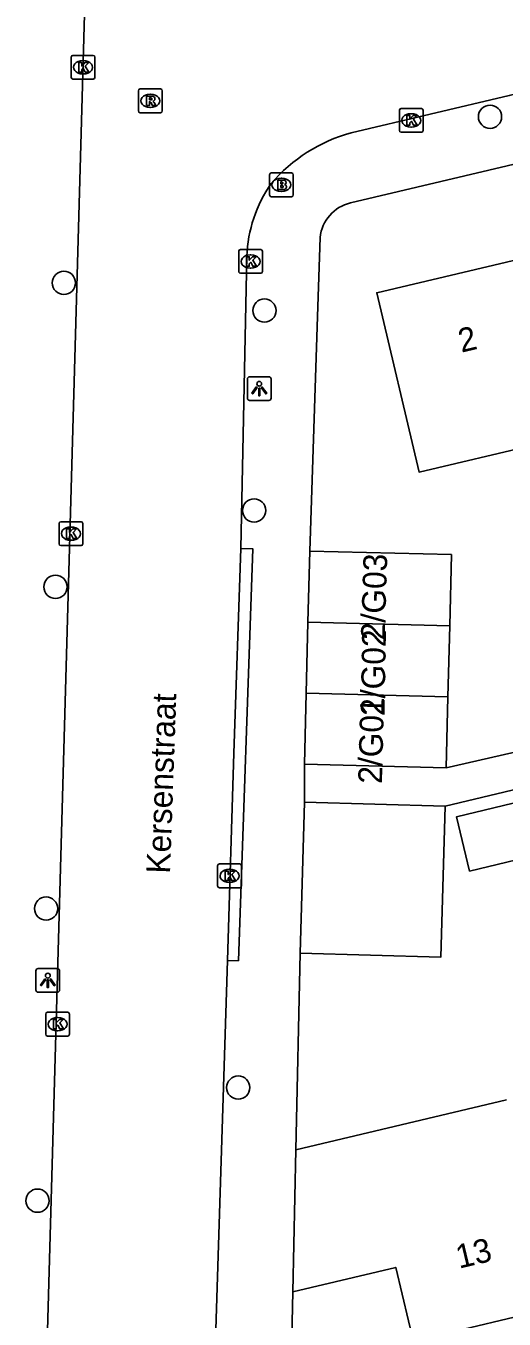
# Model space of a CAD drawing. Extents: x 162026 to 163499, y 387297 to 388169.
# Drawn here: x 162958.6 to 162978.7, y 387620.7 to 387675.1 of the extents above; entities that cross this region are included whole.
import ezdxf

# ---------------------------------------------------------------- set-up
doc = ezdxf.new("R2010")
doc.units = 0
for name, color, linetype in [('IMGEO_Boom', 7, 'Continuous'), ('IMGEO_Brandkraan', 7, 'Continuous'), ('IMGEO_Kolk', 7, 'Continuous'), ('IMGEO_Lichtpunt', 7, 'Continuous'), ('IMGEO_Muur', 7, 'Continuous'), ('IMGEO_Openbare_ruimte_label', 7, 'Continuous'), ('IMGEO_Pand', 7, 'Continuous'), ('IMGEO_Pand_nummerreeks', 7, 'Continuous'), ('IMGEO_Rioolput', 7, 'Continuous'), ('IMGEO_Voetpad_open', 7, 'Continuous')]:
    doc.layers.add(name, color=color, linetype=linetype)

msp = doc.modelspace()

# ---------------------------------------------------------------- linework, layer by layer
at = {"layer": 'IMGEO_Boom'}
for centre in [(162978.074, 387671.324), (162960.156, 387664.331), (162968.587, 387663.164), (162968.153, 387654.75), (162959.801, 387651.535), (162959.405, 387637.991), (162967.486, 387630.457), (162959.046, 387625.696)]:
    msp.add_circle(centre, 0.489, dxfattribs=at)
at = {"layer": 'IMGEO_Brandkraan'}
for p, q in [((162968.799, 387668.032), (162968.799, 387668.884)), ((162968.874, 387668.958), (162969.726, 387668.958)), ((162969.287, 387668.738), (162969.312, 387668.738)), ((162969.8, 387668.884), (162969.8, 387668.032)), ((162969.726, 387667.958), (162968.874, 387667.958)), ((162969.31, 387668.178), (162969.285, 387668.178))]:
    msp.add_line(p, q, dxfattribs=at)
for points in [[(162968.799, 387668.032), (162968.799, 387668.884)], [(162968.874, 387668.958), (162969.726, 387668.958)], [(162969.8, 387668.884), (162969.8, 387668.032)], [(162969.147, 387668.658), (162969.147, 387668.258), (162969.36, 387668.258)], [(162969.378, 387668.658), (162969.147, 387668.658)], [(162969.326, 387668.577), (162969.272, 387668.577), (162969.272, 387668.501)], [(162969.272, 387668.501), (162969.325, 387668.501)], [(162969.334, 387668.425), (162969.272, 387668.425), (162969.272, 387668.344)], [(162969.272, 387668.344), (162969.334, 387668.344)], [(162969.726, 387667.958), (162968.874, 387667.958)]]:
    msp.add_lwpolyline(points, dxfattribs=at)
for centre, radius, start, end in [((162968.876, 387668.882), 0.0765, 91.552, 178.448), ((162968.876, 387668.882), 0.0765, 91.552, 178.448), ((162969.724, 387668.882), 0.0765, 1.552, 88.448), ((162969.724, 387668.882), 0.0765, 1.552, 88.448), ((162969.327, 387668.539), 0.0379, 267.8285, 90.9355), ((162969.335, 387668.384), 0.0404, 269.8759, 90.5077), ((162969.366, 387668.509), 0.251, 268.6676, 293.5347), ((162969.382, 387668.513), 0.145, 59.4692, 91.5367), ((162969.407, 387668.56), 0.0922, 285.5137, 58.1501), ((162969.412, 387668.368), 0.105, 301.3115, 78.989), ((162968.876, 387668.034), 0.0765, 181.552, 268.448), ((162968.876, 387668.034), 0.0765, 181.552, 268.448), ((162969.724, 387668.034), 0.0765, 271.552, 358.448), ((162969.724, 387668.034), 0.0765, 271.552, 358.448)]:
    msp.add_arc(centre, radius, start, end, dxfattribs=at)
for centre, major_axis, ratio, start_param, end_param in [((162969.286, 387668.458), (-0.387, 0.002), 0.722429, 4.712389, 7.853982), ((162969.311, 387668.458), (-0.39, 0.002), 0.717154, 1.570796, 4.712389)]:
    msp.add_ellipse(centre, major_axis=major_axis, ratio=ratio, start_param=start_param, end_param=end_param, dxfattribs=at)
at = {"layer": 'IMGEO_Kolk'}
for p, q in [((162960.46, 387672.979), (162960.46, 387673.831)), ((162960.535, 387673.905), (162961.387, 387673.905)), ((162960.948, 387673.685), (162960.973, 387673.685)), ((162961.461, 387673.831), (162961.461, 387672.979)), ((162960.971, 387673.125), (162960.946, 387673.125)), ((162961.387, 387672.905), (162960.535, 387672.905)), ((162974.261, 387670.745), (162974.261, 387671.597)), ((162974.336, 387671.671), (162975.188, 387671.671)), ((162975.262, 387671.597), (162975.262, 387670.745)), ((162974.749, 387671.451), (162974.774, 387671.451)), ((162975.188, 387670.671), (162974.336, 387670.671)), ((162974.772, 387670.891), (162974.747, 387670.891)), ((162967.506, 387664.807), (162967.506, 387665.659)), ((162967.581, 387665.733), (162968.433, 387665.733)), ((162967.994, 387665.513), (162968.019, 387665.513)), ((162968.507, 387665.659), (162968.507, 387664.807)), ((162968.017, 387664.953), (162967.992, 387664.953)), ((162968.433, 387664.733), (162967.581, 387664.733)), ((162959.95, 387653.348), (162959.95, 387654.2)), ((162960.025, 387654.274), (162960.877, 387654.274)), ((162960.438, 387654.054), (162960.463, 387654.054)), ((162960.951, 387654.2), (162960.951, 387653.348)), ((162960.461, 387653.494), (162960.436, 387653.494)), ((162960.877, 387653.274), (162960.025, 387653.274)), ((162966.62, 387638.945), (162966.62, 387639.797)), ((162966.695, 387639.871), (162967.547, 387639.871)), ((162967.108, 387639.651), (162967.133, 387639.651)), ((162967.621, 387639.797), (162967.621, 387638.945)), ((162967.547, 387638.871), (162966.695, 387638.871)), ((162967.131, 387639.091), (162967.106, 387639.091)), ((162959.39, 387632.701), (162959.39, 387633.553)), ((162959.465, 387633.627), (162960.317, 387633.627)), ((162959.878, 387633.407), (162959.903, 387633.407)), ((162960.391, 387633.553), (162960.391, 387632.701)), ((162959.901, 387632.847), (162959.876, 387632.847)), ((162960.317, 387632.627), (162959.465, 387632.627))]:
    msp.add_line(p, q, dxfattribs=at)
for points in [[(162960.46, 387672.979), (162960.46, 387673.831)], [(162960.535, 387673.905), (162961.387, 387673.905)], [(162961.461, 387673.831), (162961.461, 387672.979)], [(162960.781, 387673.605), (162960.904, 387673.605), (162960.904, 387673.454), (162961.034, 387673.605), (162961.198, 387673.605), (162961.052, 387673.454), (162961.205, 387673.205), (162961.053, 387673.205), (162960.968, 387673.369), (162960.904, 387673.302), (162960.904, 387673.205), (162960.781, 387673.205), (162960.781, 387673.605)], [(162961.387, 387672.905), (162960.535, 387672.905)], [(162974.261, 387670.745), (162974.261, 387671.597)], [(162974.336, 387671.671), (162975.188, 387671.671)], [(162975.262, 387671.597), (162975.262, 387670.745)], [(162974.582, 387671.371), (162974.705, 387671.371), (162974.705, 387671.22), (162974.835, 387671.371), (162974.999, 387671.371), (162974.853, 387671.22), (162975.006, 387670.971), (162974.854, 387670.971), (162974.769, 387671.135), (162974.705, 387671.068), (162974.705, 387670.971), (162974.582, 387670.971), (162974.582, 387671.371)], [(162975.188, 387670.671), (162974.336, 387670.671)], [(162967.506, 387664.807), (162967.506, 387665.659)], [(162967.581, 387665.733), (162968.433, 387665.733)], [(162968.507, 387665.659), (162968.507, 387664.807)], [(162967.827, 387665.433), (162967.95, 387665.433), (162967.95, 387665.282), (162968.08, 387665.433), (162968.244, 387665.433), (162968.098, 387665.282), (162968.251, 387665.033), (162968.099, 387665.033), (162968.014, 387665.197), (162967.95, 387665.13), (162967.95, 387665.033), (162967.827, 387665.033), (162967.827, 387665.433)], [(162968.433, 387664.733), (162967.581, 387664.733)], [(162959.95, 387653.348), (162959.95, 387654.2)], [(162960.025, 387654.274), (162960.877, 387654.274)], [(162960.951, 387654.2), (162960.951, 387653.348)], [(162960.271, 387653.974), (162960.394, 387653.974), (162960.394, 387653.823), (162960.524, 387653.974), (162960.688, 387653.974), (162960.542, 387653.823), (162960.695, 387653.574), (162960.543, 387653.574), (162960.458, 387653.738), (162960.394, 387653.671), (162960.394, 387653.574), (162960.271, 387653.574), (162960.271, 387653.974)], [(162960.877, 387653.274), (162960.025, 387653.274)], [(162966.62, 387638.945), (162966.62, 387639.797)], [(162966.695, 387639.871), (162967.547, 387639.871)], [(162966.941, 387639.571), (162967.064, 387639.571), (162967.064, 387639.42), (162967.194, 387639.571), (162967.358, 387639.571), (162967.212, 387639.42), (162967.365, 387639.171), (162967.213, 387639.171), (162967.128, 387639.335), (162967.064, 387639.268), (162967.064, 387639.171), (162966.941, 387639.171), (162966.941, 387639.571)], [(162967.621, 387639.797), (162967.621, 387638.945)], [(162967.547, 387638.871), (162966.695, 387638.871)], [(162959.39, 387632.701), (162959.39, 387633.553)], [(162959.465, 387633.627), (162960.317, 387633.627)], [(162960.391, 387633.553), (162960.391, 387632.701)], [(162959.711, 387633.327), (162959.834, 387633.327), (162959.834, 387633.176), (162959.964, 387633.327), (162960.128, 387633.327), (162959.982, 387633.176), (162960.135, 387632.927), (162959.983, 387632.927), (162959.898, 387633.091), (162959.834, 387633.024), (162959.834, 387632.927), (162959.711, 387632.927), (162959.711, 387633.327)], [(162960.317, 387632.627), (162959.465, 387632.627)]]:
    msp.add_lwpolyline(points, dxfattribs=at)
for centre, start, end in [((162960.537, 387673.829), 91.552, 178.448), ((162960.537, 387673.829), 91.552, 178.448), ((162961.385, 387673.829), 1.552, 88.448), ((162961.385, 387673.829), 1.552, 88.448), ((162960.537, 387672.981), 181.552, 268.448), ((162960.537, 387672.981), 181.552, 268.448), ((162961.385, 387672.981), 271.552, 358.448), ((162961.385, 387672.981), 271.552, 358.448), ((162974.338, 387671.595), 91.552, 178.448), ((162974.338, 387671.595), 91.552, 178.448), ((162975.186, 387671.595), 1.552, 88.448), ((162975.186, 387671.595), 1.552, 88.448), ((162974.338, 387670.747), 181.552, 268.448), ((162974.338, 387670.747), 181.552, 268.448), ((162975.186, 387670.747), 271.552, 358.448), ((162975.186, 387670.747), 271.552, 358.448), ((162967.583, 387665.657), 91.552, 178.448), ((162967.583, 387665.657), 91.552, 178.448), ((162968.431, 387665.657), 1.552, 88.448), ((162968.431, 387665.657), 1.552, 88.448), ((162967.583, 387664.809), 181.552, 268.448), ((162967.583, 387664.809), 181.552, 268.448), ((162968.431, 387664.809), 271.552, 358.448), ((162968.431, 387664.809), 271.552, 358.448), ((162960.027, 387654.198), 91.552, 178.448), ((162960.027, 387654.198), 91.552, 178.448), ((162960.875, 387654.198), 1.552, 88.448), ((162960.875, 387654.198), 1.552, 88.448), ((162960.027, 387653.35), 181.552, 268.448), ((162960.027, 387653.35), 181.552, 268.448), ((162960.875, 387653.35), 271.552, 358.448), ((162960.875, 387653.35), 271.552, 358.448), ((162966.697, 387639.795), 91.552, 178.448), ((162966.697, 387639.795), 91.552, 178.448), ((162967.545, 387639.795), 1.552, 88.448), ((162967.545, 387639.795), 1.552, 88.448), ((162966.697, 387638.947), 181.552, 268.448), ((162966.697, 387638.947), 181.552, 268.448), ((162967.545, 387638.947), 271.552, 358.448), ((162967.545, 387638.947), 271.552, 358.448), ((162959.467, 387633.551), 91.552, 178.448), ((162959.467, 387633.551), 91.552, 178.448), ((162960.315, 387633.551), 1.552, 88.448), ((162960.315, 387633.551), 1.552, 88.448), ((162959.467, 387632.703), 181.552, 268.448), ((162959.467, 387632.703), 181.552, 268.448), ((162960.315, 387632.703), 271.552, 358.448), ((162960.315, 387632.703), 271.552, 358.448)]:
    msp.add_arc(centre, 0.0765, start, end, dxfattribs=at)
for centre, major_axis, ratio, start_param, end_param in [((162960.947, 387673.405), (-0.387, 0.002), 0.722429, 4.712389, 7.853982), ((162960.972, 387673.405), (-0.39, 0.002), 0.717154, 1.570796, 4.712389), ((162974.748, 387671.171), (-0.387, 0.002), 0.722429, 4.712389, 7.853982), ((162974.773, 387671.171), (-0.39, 0.002), 0.717154, 1.570796, 4.712389), ((162967.993, 387665.233), (-0.387, 0.002), 0.722429, 4.712389, 7.853982), ((162968.018, 387665.233), (-0.39, 0.002), 0.717154, 1.570796, 4.712389), ((162960.437, 387653.774), (-0.387, 0.002), 0.722429, 4.712389, 7.853982), ((162960.462, 387653.774), (-0.39, 0.002), 0.717154, 1.570796, 4.712389), ((162967.107, 387639.371), (-0.387, 0.002), 0.722429, 4.712389, 7.853982), ((162967.132, 387639.371), (-0.39, 0.002), 0.717154, 1.570796, 4.712389), ((162959.877, 387633.127), (-0.387, 0.002), 0.722429, 4.712389, 7.853982), ((162959.902, 387633.127), (-0.39, 0.002), 0.717154, 1.570796, 4.712389)]:
    msp.add_ellipse(centre, major_axis=major_axis, ratio=ratio, start_param=start_param, end_param=end_param, dxfattribs=at)
at = {"layer": 'IMGEO_Lichtpunt'}
for p, q in [((162967.871, 387660.284), (162967.871, 387659.477)), ((162967.871, 387660.284), (162967.871, 387659.477)), ((162968.773, 387660.379), (162967.965, 387660.379)), ((162968.773, 387660.379), (162967.965, 387660.379)), ((162968.867, 387659.477), (162968.867, 387660.284)), ((162968.867, 387659.477), (162968.867, 387660.284)), ((162967.965, 387659.383), (162968.773, 387659.383)), ((162967.965, 387659.383), (162968.773, 387659.383)), ((162958.98, 387635.371), (162958.98, 387634.564)), ((162958.98, 387635.371), (162958.98, 387634.564)), ((162959.882, 387635.466), (162959.074, 387635.466)), ((162959.882, 387635.466), (162959.074, 387635.466)), ((162959.976, 387634.564), (162959.976, 387635.371)), ((162959.976, 387634.564), (162959.976, 387635.371)), ((162959.074, 387634.47), (162959.882, 387634.47)), ((162959.074, 387634.47), (162959.882, 387634.47))]:
    msp.add_line(p, q, dxfattribs=at)
for points in [[(162968.245, 387659.948), (162968.284, 387659.92), (162968.096, 387659.658), (162968.058, 387659.685), (162968.245, 387659.948)], [(162968.347, 387659.9), (162968.394, 387659.9), (162968.394, 387659.578), (162968.347, 387659.578), (162968.347, 387659.9)], [(162968.457, 387659.92), (162968.495, 387659.947), (162968.682, 387659.685), (162968.643, 387659.657), (162968.457, 387659.92)], [(162959.354, 387635.035), (162959.393, 387635.007), (162959.205, 387634.745), (162959.167, 387634.772), (162959.354, 387635.035)], [(162959.456, 387634.987), (162959.503, 387634.987), (162959.503, 387634.665), (162959.456, 387634.665), (162959.456, 387634.987)], [(162959.566, 387635.007), (162959.604, 387635.034), (162959.791, 387634.772), (162959.752, 387634.744), (162959.566, 387635.007)]]:
    msp.add_lwpolyline(points, dxfattribs=at)
for centre in [(162968.37, 387660.082), (162959.479, 387635.169)]:
    msp.add_circle(centre, 0.0994, dxfattribs=at)
for centre, start, end in [((162967.965, 387660.284), 90, 180), ((162967.965, 387660.284), 90, 180), ((162968.773, 387660.284), 0, 90), ((162968.773, 387660.284), 0, 90), ((162967.965, 387659.477), 180, 270), ((162967.965, 387659.477), 180, 270), ((162968.773, 387659.477), 270, 0), ((162968.773, 387659.477), 270, 360), ((162959.074, 387635.371), 90, 180), ((162959.074, 387635.371), 90, 180), ((162959.882, 387635.371), 0, 90), ((162959.882, 387635.371), 0, 90), ((162959.074, 387634.564), 180, 270), ((162959.074, 387634.564), 180, 270), ((162959.882, 387634.564), 270, 0), ((162959.882, 387634.564), 270, 360)]:
    msp.add_arc(centre, 0.0946, start, end, dxfattribs=at)
at = {"layer": 'IMGEO_Muur'}
for points in [[(162970.831, 387663.333), (162970.495, 387653.042)], [(162969.908, 387627.832), (162970.087, 387636.12)]]:
    msp.add_lwpolyline(points, dxfattribs=at)
at = {"layer": 'IMGEO_Pand'}
for points in [[(162981.315, 387657.836), (162979.958, 387657.516), (162975.091, 387656.367), (162973.309, 387663.918), (162979.537, 387665.388)], [(162970.419, 387650.052), (162970.495, 387653.042)], [(162970.495, 387653.042), (162976.453, 387652.89), (162976.377, 387649.9)], [(162970.342, 387647.062), (162970.419, 387650.052)], [(162976.377, 387649.9), (162970.419, 387650.052)], [(162976.377, 387649.9), (162976.3, 387646.91)], [(162970.266, 387644.072), (162970.342, 387647.062)], [(162970.342, 387647.062), (162976.3, 387646.91)], [(162976.3, 387646.91), (162976.224, 387643.92)], [(162976.224, 387643.92), (162970.266, 387644.072)], [(162982.32, 387640.8), (162977.216, 387639.573), (162976.667, 387641.855), (162981.775, 387643.083)], [(162970.087, 387636.12), (162970.276, 387642.475)], [(162976.189, 387642.299), (162976, 387635.944), (162970.087, 387636.12)], [(162970.276, 387642.475), (162976.189, 387642.299)], [(162969.908, 387627.832), (162978.769, 387629.942)], [(162969.779, 387621.853), (162969.908, 387627.832)], [(162980.852, 387621.211), (162975.208, 387619.867), (162975.271, 387619.604), (162974.914, 387619.519), (162974.112, 387622.885), (162969.779, 387621.853)]]:
    msp.add_lwpolyline(points, dxfattribs=at)
at = {"layer": 'IMGEO_Rioolput'}
for p, q in [((162963.289, 387671.568), (162963.289, 387672.42)), ((162963.364, 387672.494), (162964.216, 387672.494)), ((162963.777, 387672.274), (162963.802, 387672.274)), ((162964.29, 387672.42), (162964.29, 387671.568)), ((162964.216, 387671.494), (162963.364, 387671.494)), ((162963.8, 387671.714), (162963.775, 387671.714))]:
    msp.add_line(p, q, dxfattribs=at)
for points in [[(162963.289, 387671.568), (162963.289, 387672.42)], [(162963.364, 387672.494), (162964.216, 387672.494)], [(162963.878, 387672.192), (162963.626, 387672.194), (162963.626, 387671.794)], [(162963.804, 387672.113), (162963.75, 387672.113), (162963.75, 387672.032)], [(162963.75, 387672.032), (162963.802, 387672.032)], [(162964.29, 387672.42), (162964.29, 387671.568)], [(162964.216, 387671.494), (162963.364, 387671.494)], [(162963.626, 387671.794), (162963.75, 387671.794), (162963.75, 387671.956), (162963.761, 387671.956)], [(162963.808, 387671.927), (162963.879, 387671.794), (162964.019, 387671.794), (162963.954, 387671.92)]]:
    msp.add_lwpolyline(points, dxfattribs=at)
for centre, radius, start, end in [((162963.366, 387672.418), 0.0765, 91.552, 178.448), ((162963.366, 387672.418), 0.0765, 91.552, 178.448), ((162963.786, 387672.221), 0.19, 274.7715, 282.9687), ((162963.81, 387672.017), 0.0964, 77.0061, 93.1865), ((162963.824, 387672.074), 0.0378, 276.6634, 79.6772), ((162963.877, 387672.082), 0.109, 350.3612, 89.416), ((162963.875, 387672.082), 0.112, 277.5842, 350.9817), ((162964.214, 387672.418), 0.0765, 1.552, 88.448), ((162964.214, 387672.418), 0.0765, 1.552, 88.448), ((162963.366, 387671.57), 0.0765, 181.552, 268.448), ((162963.366, 387671.57), 0.0765, 181.552, 268.448), ((162963.76, 387671.903), 0.0533, 26.0293, 88.6989), ((162963.859, 387671.867), 0.108, 29.5134, 73.7905), ((162964.214, 387671.57), 0.0765, 271.552, 358.448), ((162964.214, 387671.57), 0.0765, 271.552, 358.448)]:
    msp.add_arc(centre, radius, start, end, dxfattribs=at)
for centre, major_axis, ratio, start_param, end_param in [((162963.776, 387671.994), (-0.387, 0.002), 0.722429, 4.712389, 7.853982), ((162963.801, 387671.994), (-0.39, 0.002), 0.717154, 1.570796, 4.712389)]:
    msp.add_ellipse(centre, major_axis=major_axis, ratio=ratio, start_param=start_param, end_param=end_param, dxfattribs=at)
at = {"layer": 'IMGEO_Voetpad_open'}
for points in [[(162961.522, 387693.617), (162959.276, 387613.243)], [(162972.205, 387667.693), (162997.01, 387673.562)], [(162972.234, 387670.649), (162978.885, 387672.213), (162984.1, 387673.465)], [(162970.495, 387653.042), (162970.831, 387663.333), (162970.926, 387666.241)], [(162967.598, 387653.156), (162967.85, 387665.451)], [(162967.032, 387635.81), (162967.306, 387644.527), (162967.598, 387653.156)], [(162967.598, 387653.156), (162968.097, 387653.142), (162967.494, 387635.797), (162967.032, 387635.81)], [(163004.188, 387649.078), (162982.116, 387643.727), (162976.189, 387642.299)], [(162976.224, 387643.92), (162979.478, 387644.663)], [(162970.276, 387642.475), (162970.266, 387644.072)], [(162969.908, 387627.832), (162970.087, 387636.12)], [(162966.307, 387612.731), (162967.032, 387635.81)], [(162969.779, 387621.853), (162969.614, 387614.193)]]:
    msp.add_lwpolyline(points, dxfattribs=at)
for centre, radius, start, end in [((162974.07, 387664.04), 6.86, 105.5239, 139.3304), ((162973.562, 387665.251), 5.715, 145.2288, 177.9913), ((162972.577, 387666.076), 1.659, 102.9437, 174.3056)]:
    msp.add_arc(centre, radius, start, end, dxfattribs=at)

# ---------------------------------------------------------------- texts
at = {"layer": 'IMGEO_Openbare_ruimte_label'}
msp.add_text('Kersenstraat', height=1, rotation=87.9935, dxfattribs=at).set_placement((162964.617, 387639.451))
at = {"layer": 'IMGEO_Pand_nummerreeks'}
for s, rotation, p in [('2', 13.2794, (162976.868, 387661.389)), ('2/G03', 88.1913, (162973.642, 387649.277)), ('2/G02', 88.9949, (162973.637, 387646.092)), ('2/G01', 88.5185, (162973.528, 387643.232)), ('13', 13.4094, (162976.771, 387622.83))]:
    msp.add_text(s, height=1, rotation=rotation, dxfattribs=at).set_placement(p)

doc.saveas('drawing.dxf')
